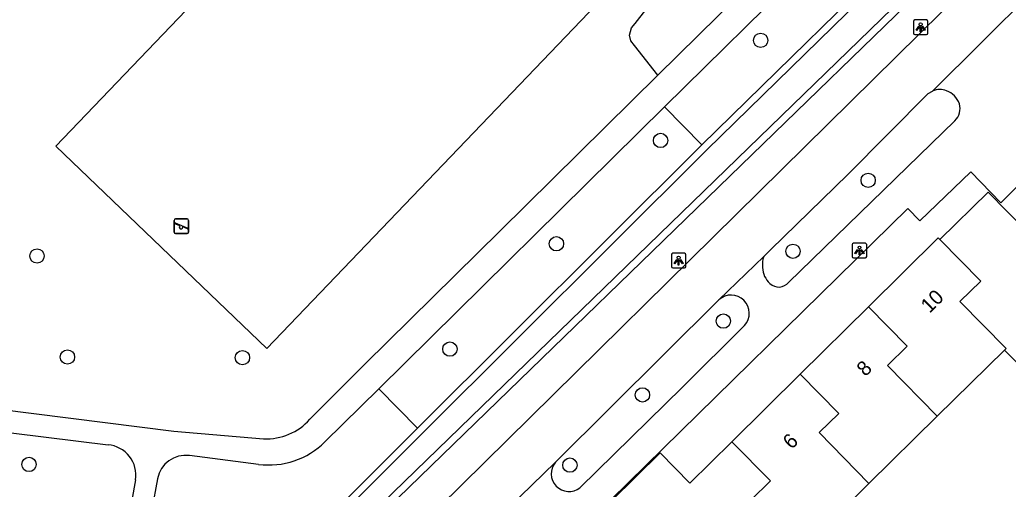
# Model space of a CAD drawing. Extents: x 158474 to 159560, y 388525 to 389605.
# Drawn here: x 159194.7 to 159262.3, y 389123.8 to 389155.8 of the extents above; entities that cross this region are included whole.
import ezdxf

# ---------------------------------------------------------------- set-up
doc = ezdxf.new("R2010")
doc.units = 0
for name, color, linetype in [('IMGEO_Berm_groen', 7, 'Continuous'), ('IMGEO_Boom', 7, 'Continuous'), ('IMGEO_Fietspad_gesloten', 7, 'Continuous'), ('IMGEO_Groenvoorziening', 7, 'Continuous'), ('IMGEO_Lichtpunt', 7, 'Continuous'), ('IMGEO_Pand', 7, 'Continuous'), ('IMGEO_Pand_nummerreeks', 7, 'Continuous'), ('IMGEO_Speelvoorziening', 7, 'Continuous'), ('IMGEO_Voetpad_halfverhard', 7, 'Continuous'), ('IMGEO_Voetpad_open', 7, 'Continuous'), ('IMGEO_Waterloop', 7, 'Continuous')]:
    doc.layers.add(name, color=color, linetype=linetype)

msp = doc.modelspace()

# ---------------------------------------------------------------- linework, layer by layer
at = {"layer": 'IMGEO_Berm_groen'}
msp.add_lwpolyline([(159210.687, 389113.621), (159258.385, 389159.846)], dxfattribs=at)
at = {"layer": 'IMGEO_Boom'}
for centre in [(159245.355, 389154.441), (159238.507, 389147.597), (159252.712, 389144.876), (159231.38, 389140.536), (159195.839, 389139.7), (159247.568, 389140.023), (159242.805, 389135.248), (159224.09, 389133.334), (159197.918, 389132.79), (159209.894, 389132.751), (159237.269, 389130.201), (159195.289, 389125.447), (159232.302, 389125.399)]:
    msp.add_circle(centre, 0.489, dxfattribs=at)
at = {"layer": 'IMGEO_Fietspad_gesloten'}
for points in [[(159257.122, 389150.979), (159267.264, 389161.054)], [(159260.894, 389159.519), (159212.384, 389111.734), (159211.559, 389111.121)], [(159245.568, 389139.668), (159246.054, 389140.138), (159251.318, 389145.281), (159256.83, 389150.804), (159257.122, 389150.979)], [(159242.496, 389136.699), (159245.568, 389139.668)], [(159231.321, 389125.594), (159242.496, 389136.699)], [(159228.103, 389122.482), (159231.321, 389125.594)]]:
    msp.add_lwpolyline(points, dxfattribs=at)
at = {"layer": 'IMGEO_Groenvoorziening'}
for points in [[(159238.33, 389152.054), (159236.724, 389154.08), (159236.479, 389154.404), (159236.387, 389154.799), (159236.508, 389155.29), (159236.767, 389155.592), (159238.067, 389157.275), (159239.535, 389158.814), (159240.62, 389159.767), (159241.523, 389160.621), (159242.331, 389161.565), (159243.037, 389162.588), (159243.631, 389163.68), (159244.025, 389164.6), (159245.374, 389174.366), (159245.438, 389175.096), (159245.792, 389176.517), (159246.433, 389177.833), (159247.335, 389178.987), (159248.595, 389180.019), (159250.572, 389181.646)], [(159239.34, 389162.364), (159211.557, 389133.376), (159197.118, 389147.215), (159224.901, 389176.203), (159239.34, 389162.364)], [(159241.336, 389147.308), (159256.679, 389162.309), (159257.22, 389162.703)], [(159238.774, 389149.905), (159241.336, 389147.308)], [(159241.336, 389147.308), (159221.881, 389127.923)], [(159221.881, 389127.923), (159219.22, 389130.619)], [(159209.057, 389115.117), (159221.881, 389127.923)]]:
    msp.add_lwpolyline(points, dxfattribs=at)
at = {"layer": 'IMGEO_Lichtpunt'}
for p, q in [((159255.806, 389155.74), (159255.806, 389154.933)), ((159255.806, 389155.74), (159255.806, 389154.933)), ((159256.708, 389155.835), (159255.9, 389155.835)), ((159256.708, 389155.835), (159255.9, 389155.835)), ((159256.802, 389154.933), (159256.802, 389155.74)), ((159256.802, 389154.933), (159256.802, 389155.74)), ((159255.9, 389154.839), (159256.708, 389154.839)), ((159255.9, 389154.839), (159256.708, 389154.839)), ((159251.618, 389140.475), (159251.618, 389139.668)), ((159251.618, 389140.475), (159251.618, 389139.668)), ((159252.52, 389140.57), (159251.712, 389140.57)), ((159252.52, 389140.57), (159251.712, 389140.57)), ((159252.614, 389139.668), (159252.614, 389140.475)), ((159252.614, 389139.668), (159252.614, 389140.475)), ((159239.245, 389139.788), (159239.245, 389138.981)), ((159239.245, 389139.788), (159239.245, 389138.981)), ((159240.147, 389139.883), (159239.339, 389139.883)), ((159240.147, 389139.883), (159239.339, 389139.883)), ((159240.241, 389138.981), (159240.241, 389139.788)), ((159240.241, 389138.981), (159240.241, 389139.788)), ((159251.712, 389139.574), (159252.52, 389139.574)), ((159251.712, 389139.574), (159252.52, 389139.574)), ((159239.339, 389138.887), (159240.147, 389138.887)), ((159239.339, 389138.887), (159240.147, 389138.887))]:
    msp.add_line(p, q, dxfattribs=at)
for points in [[(159256.18, 389155.404), (159256.219, 389155.376), (159256.031, 389155.114), (159255.993, 389155.141), (159256.18, 389155.404)], [(159256.282, 389155.356), (159256.329, 389155.356), (159256.329, 389155.034), (159256.282, 389155.034), (159256.282, 389155.356)], [(159256.392, 389155.376), (159256.43, 389155.403), (159256.617, 389155.141), (159256.578, 389155.113), (159256.392, 389155.376)], [(159251.992, 389140.139), (159252.031, 389140.111), (159251.843, 389139.849), (159251.805, 389139.876), (159251.992, 389140.139)], [(159252.094, 389140.091), (159252.141, 389140.091), (159252.141, 389139.769), (159252.094, 389139.769), (159252.094, 389140.091)], [(159252.204, 389140.111), (159252.242, 389140.138), (159252.429, 389139.876), (159252.39, 389139.848), (159252.204, 389140.111)], [(159239.619, 389139.452), (159239.658, 389139.424), (159239.47, 389139.162), (159239.432, 389139.189), (159239.619, 389139.452)], [(159239.721, 389139.404), (159239.768, 389139.404), (159239.768, 389139.082), (159239.721, 389139.082), (159239.721, 389139.404)], [(159239.831, 389139.424), (159239.869, 389139.451), (159240.056, 389139.189), (159240.017, 389139.161), (159239.831, 389139.424)]]:
    msp.add_lwpolyline(points, dxfattribs=at)
for centre in [(159256.305, 389155.538), (159252.117, 389140.273), (159239.744, 389139.586)]:
    msp.add_circle(centre, 0.0994, dxfattribs=at)
for centre, start, end in [((159255.9, 389155.74), 90, 180), ((159255.9, 389155.74), 90, 180), ((159256.708, 389155.74), 0, 90), ((159256.708, 389155.74), 0, 90), ((159255.9, 389154.933), 180, 270), ((159255.9, 389154.933), 180, 270), ((159256.708, 389154.933), 270, 0), ((159256.708, 389154.933), 270, 360), ((159251.712, 389140.475), 90, 180), ((159251.712, 389140.475), 90, 180), ((159252.52, 389140.475), 0, 90), ((159252.52, 389140.475), 0, 90), ((159239.339, 389139.788), 90, 180), ((159239.339, 389139.788), 90, 180), ((159240.147, 389139.788), 0, 90), ((159240.147, 389139.788), 0, 90), ((159251.712, 389139.668), 180, 270), ((159251.712, 389139.668), 180, 270), ((159252.52, 389139.668), 270, 0), ((159252.52, 389139.668), 270, 360), ((159239.339, 389138.981), 180, 270), ((159239.339, 389138.981), 180, 270), ((159240.147, 389138.981), 270, 0), ((159240.147, 389138.981), 270, 360)]:
    msp.add_arc(centre, 0.0946, start, end, dxfattribs=at)
at = {"layer": 'IMGEO_Pand'}
for points in [[(159257.619, 389140.828), (159260.923, 389144.059), (159263.521, 389141.426), (159263.628, 389141.531), (159266.309, 389138.814), (159268.453, 389140.93)], [(159252.726, 389136.223), (159257.507, 389140.942), (159257.619, 389140.828)], [(159257.619, 389140.828), (159260.422, 389137.986), (159258.997, 389136.579), (159262.158, 389133.377), (159262.049, 389133.27)], [(159248.054, 389131.613), (159252.726, 389136.223)], [(159252.726, 389136.223), (159255.376, 389133.534), (159254.034, 389132.221), (159257.429, 389128.752)], [(159273.586, 389135.729), (159271.299, 389133.472), (159269.507, 389135.289), (159265.949, 389131.777), (159264.719, 389130.564), (159262.049, 389133.27)], [(159262.049, 389133.27), (159257.429, 389128.752)], [(159243.382, 389127.002), (159248.054, 389131.613)], [(159252.766, 389124.151), (159249.369, 389127.622), (159250.701, 389128.926), (159248.054, 389131.613)], [(159257.429, 389128.752), (159252.766, 389124.151)], [(159235.154, 389122.97), (159238.472, 389126.243), (159240.515, 389124.172), (159243.382, 389127.002)], [(159243.382, 389127.002), (159246.026, 389124.318), (159244.679, 389123), (159248.079, 389119.525)], [(159252.766, 389124.151), (159248.079, 389119.525)]]:
    msp.add_lwpolyline(points, dxfattribs=at)
at = {"layer": 'IMGEO_Speelvoorziening'}
for p, q in [((159205.223, 389141.336), (159205.223, 389142.136)), ((159205.223, 389142.136), (159205.223, 389141.336)), ((159205.323, 389142.236), (159206.113, 389142.236)), ((159206.113, 389142.236), (159205.323, 389142.236)), ((159206.213, 389142.136), (159206.213, 389141.336)), ((159206.213, 389141.336), (159206.213, 389142.136)), ((159205.606, 389141.764), (159205.267, 389141.901)), ((159205.292, 389141.961), (159206.168, 389141.608)), ((159206.144, 389141.548), (159205.804, 389141.685)), ((159206.113, 389141.236), (159205.323, 389141.236)), ((159205.323, 389141.236), (159206.113, 389141.236))]:
    msp.add_line(p, q, dxfattribs=at)
for centre, radius, start, end in [((159205.323, 389142.136), 0.1, 90, 180), ((159205.323, 389142.136), 0.1, 90, 180), ((159206.113, 389142.136), 0.1, 0, 90), ((159206.113, 389142.136), 0.1, 360, 90), ((159205.28, 389141.931), 0.0327, 68.07798, 248.07798), ((159205.685, 389141.674), 0.12, 130.99278, 5.16318), ((159206.156, 389141.578), 0.0327, 248.07798, 68.07798), ((159205.323, 389141.336), 0.1, 180, 270), ((159205.323, 389141.336), 0.1, 180, 270), ((159206.113, 389141.336), 0.1, 270, 0), ((159206.113, 389141.336), 0.1, 270, 0)]:
    msp.add_arc(centre, radius, start, end, dxfattribs=at)
at = {"layer": 'IMGEO_Voetpad_halfverhard'}
for points in [[(159238.33, 389152.054), (159254.872, 389168.36)], [(159255.931, 389167.145), (159253.808, 389165.072), (159248.416, 389159.412), (159238.774, 389149.905)], [(159214.503, 389128.532), (159218.286, 389132.325), (159227.54, 389141.418), (159238.33, 389152.054)], [(159219.22, 389130.619), (159238.774, 389149.905)], [(159219.22, 389130.619), (159215.541, 389126.991)], [(159190.907, 389129.519), (159205.197, 389127.713), (159211.339, 389127.207)], [(159187.767, 389128.372), (159200.7, 389126.794)], [(159210.993, 389125.453), (159206.262, 389126.056)], [(159202.584, 389124.387), (159199.8, 389108.99)], [(159204.092, 389124.473), (159201.377, 389109.793)]]:
    msp.add_lwpolyline(points, dxfattribs=at)
for centre, radius, start, end in [((159211.547, 389131.151), 3.949, 266.98343, 318.46188), ((159200.51, 389124.705), 2.098, 351.29617, 84.80561), ((159211.687, 389130.895), 5.486, 262.73452, 314.63353), ((159206.014, 389124.117), 1.955, 82.72576, 169.49523)]:
    msp.add_arc(centre, radius, start, end, dxfattribs=at)
at = {"layer": 'IMGEO_Voetpad_open'}
for points in [[(159258.644, 389148.949), (159247.27, 389137.892)], [(159263.961, 389145.532), (159261.788, 389143.327), (159259.733, 389145.452), (159256.244, 389142.093), (159255.422, 389142.951), (159235.109, 389123.017)], [(159244.257, 389134.953), (159240.003, 389130.735), (159232.985, 389123.859)]]:
    msp.add_lwpolyline(points, dxfattribs=at)
for centre, radius, start, end in [((159257.621, 389149.81), 1.271, 68.90552, 113.12986), ((159257.537, 389149.589), 1.508, 20.0433, 68.91735), ((159257.829, 389149.786), 1.169, 314.22304, 15.87098), ((159247.063, 389139.122), 1.591, 159.94721, 187.99589), ((159247.009, 389138.951), 1.523, 181.86496, 228.04713), ((159246.596, 389138.455), 0.878, 226.46739, 320.15523), ((159243.338, 389135.787), 1.241, 317.7488, 132.74132), ((159232.233, 389124.803), 1.207, 139.08996, 308.51674)]:
    msp.add_arc(centre, radius, start, end, dxfattribs=at)
at = {"layer": 'IMGEO_Waterloop'}
for points in [[(159256.991, 389161.94), (159241.674, 389146.965), (159222.221, 389127.582), (159209.421, 389114.8)], [(159210.358, 389113.973), (159258.174, 389160.325)]]:
    msp.add_lwpolyline(points, dxfattribs=at)

# ---------------------------------------------------------------- texts
at = {"layer": 'IMGEO_Pand_nummerreeks'}
for s, p in [('10', (159256.907, 389135.741)), ('8', (159252.522, 389131.413)), ('6', (159247.472, 389126.434))]:
    msp.add_text(s, height=1, rotation=44.62323, dxfattribs=at).set_placement(p)

doc.saveas('drawing.dxf')
